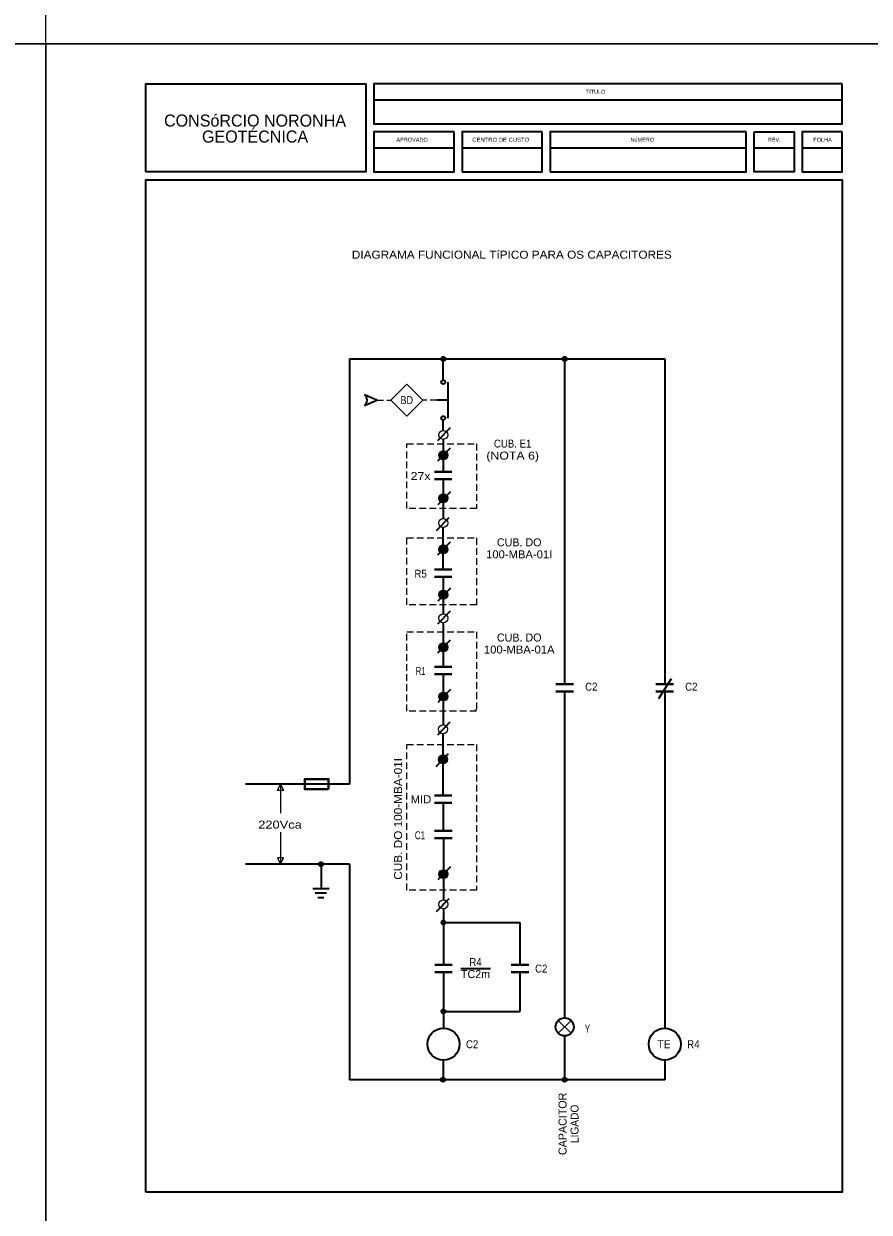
# Model space of a CAD drawing. Extents: x -4160 to -2690, y -474 to 714.
# Drawn here: x -3115.3 to -2904, y -171.5 to 125.5 of the extents above; entities that cross this region are included whole.
import ezdxf
from ezdxf.enums import TextEntityAlignment as Align

# ---------------------------------------------------------------- set-up
doc = ezdxf.new("R2010")
doc.units = 0
doc.header["$LTSCALE"] = 0.56
doc.linetypes.add('MEDIUM_DASHED', pattern=[4.5, 3, -1.5])
for name, color, linetype, lineweight in [('1', 7, 'Continuous', 25), ('2', 7, 'Continuous', 25), ('5', 7, 'Continuous', 35)]:
    doc.layers.add(name, color=color, linetype=linetype, lineweight=lineweight)

msp = doc.modelspace()

# ---------------------------------------------------------------- hatches: boundary and pattern name
at = {"layer": '2'}
for points in [[(-3009.9449, 41.7302, 1), (-3010.9763, 41.7302, 1)], [(-2979.6062, 41.7302, 1), (-2980.6376, 41.7302, 1)], [(-3011.5649, 17.6665, 1), (-3009.3171, 17.6665, 1)], [(-3011.5649, 6.9174, 1), (-3009.3171, 6.9174, 1)], [(-3011.5649, -5.8909, 1), (-3009.3171, -5.8909, 1)], [(-3011.5649, -17.196, 1), (-3009.3171, -17.196, 1)], [(-3011.5649, -30.3403, 1), (-3009.3171, -30.3403, 1)], [(-3011.5209, -42.6414, 1), (-3009.2731, -42.6414, 1)], [(-3009.4003, -58.3637, 1), (-3011.6481, -58.3637, 1)], [(-3040.4751, -84.5364, 1), (-3041.5065, -84.5364, 1)], [(-3011.5209, -87.0354, 1), (-3009.2731, -87.0354, 1)], [(-3009.8845, -99.1185, 1), (-3010.9159, -99.1185, 1)], [(-3009.8845, -121.3482, 1), (-3010.9159, -121.3482, 1)], [(-3009.9822, -138.4142, 1), (-3011.0136, -138.4142, 1)], [(-2979.6062, -138.4142, 1), (-2980.6376, -138.4142, 1)]]:
    msp.add_hatch(color=256, dxfattribs=at).paths.add_polyline_path(points)

# ---------------------------------------------------------------- linework, layer by layer
at = {"layer": '1', "lineweight": 13}
msp.add_line((-3002.6312, -46.3144), (-3002.1438, -45.827), dxfattribs=at)
at = {"layer": '1', "lineweight": 35}
msp.add_lwpolyline([(-3030.1269, 30.1091), (-3027.0866, 31.4233), (-3030.1269, 32.7375)], dxfattribs=at)
at = {"layer": '1', "lineweight": 13}
msp.add_lwpolyline([(-3023.5719, 31.4233), (-3019.574, 35.4213), (-3015.576, 31.4233), (-3019.574, 27.4253)], close=True, dxfattribs=at)
at = {"layer": '1', "lineweight": 35}
msp.add_arc((-3031.1964, 31.4233), 1.6944, 309.13797, 50.86203, dxfattribs=at)
at = {"layer": '2', "lineweight": 35}
for p, q in [((-3033.9073, 41.7302), (-3033.9073, -64.5364)), ((-3033.9073, 41.7302), (-2955.1219, 41.7302)), ((-3010.4606, 36.4232), (-3010.4606, 41.7302)), ((-2980.1219, 41.7302), (-2980.1219, -39.5438)), ((-2955.1219, 41.7302), (-2955.1219, -39.5438)), ((-3009.1918, 26.9234), (-3009.1918, 35.9232)), ((-3009.1918, 31.4233), (-3012.0614, 31.4233)), ((-3008.7213, 24.5412), (-3011.8685, 21.2951)), ((-3010.4606, 23.874), (-3010.4606, 26.4234)), ((-3010.4606, 21.6262), (-3010.4606, 13.4779)), ((-3008.7017, 19.4576), (-3011.8489, 16.2115)), ((-3010.4606, 11.6619), (-3010.4606, 1.8456)), ((-3008.6577, 8.521), (-3011.8049, 5.2749)), ((-3012.1395, -1.1431), (-3008.9923, 2.103)), ((-3010.4606, -10.9134), (-3010.4606, -0.3202)), ((-3008.7017, -4.0998), (-3011.8489, -7.3459)), ((-3010.4606, -12.7294), (-3010.4606, -21.9647)), ((-3008.6577, -15.5924), (-3011.8049, -18.8385)), ((-3008.7213, -21.2975), (-3011.8685, -24.5436)), ((-3010.4606, -24.2125), (-3010.4606, -35.2328)), ((-3008.7017, -28.5492), (-3011.8489, -31.7953)), ((-3010.4606, -37.0488), (-3010.4606, -49.7085)), ((-2953.521, -38.209), (-2956.7033, -43.2515)), ((-3008.6577, -40.8503), (-3011.8049, -44.0964)), ((-2980.1219, -41.3598), (-2980.1219, -122.9448)), ((-2955.1219, -41.3598), (-2955.1219, -125.5229)), ((-3008.7817, -49.0396), (-3011.9289, -52.2857)), ((-3010.521, -51.9546), (-3010.521, -67.3976)), ((-3012.2635, -60.1548), (-3009.1163, -56.9087)), ((-3033.9073, -64.5364), (-3059.8599, -64.5364)), ((-3010.4442, -69.2119), (-3010.4442, -76.1872)), ((-3010.4002, -78.0032), (-3010.4002, -93.4445)), ((-3033.9073, -84.5364), (-3059.8599, -84.5364)), ((-3043.2625, -84.5364), (-3057.3618, -84.5364)), ((-3040.9908, -84.5364), (-3040.9908, -90.5837)), ((-3033.9073, -84.5364), (-3033.9073, -138.4142)), ((-3008.6577, -85.2443), (-3011.8049, -88.4904)), ((-3043.0516, -90.5837), (-3038.9299, -90.5837)), ((-3042.4216, -91.685), (-3039.6351, -91.685)), ((-3041.783, -92.8442), (-3040.2736, -92.8442)), ((-3012.1395, -96.3595), (-3008.9923, -93.1134)), ((-3010.4002, -95.6923), (-3010.4002, -109.7002)), ((-3010.4002, -99.1185), (-2991.2788, -99.1185)), ((-2991.2788, -99.1185), (-2991.2788, -109.7002)), ((-3010.4002, -111.5162), (-3010.4002, -125.5241)), ((-3006.0957, -110.6142), (-2998.6469, -110.6142)), ((-2991.2788, -111.7071), (-2991.2788, -121.3482)), ((-3010.4002, -121.3482), (-2991.2788, -121.3482)), ((-2980.1219, -127.4648), (-2980.1219, -138.4142)), ((-3010.4979, -133.5189), (-3010.4979, -138.4142)), ((-2955.1219, -133.5189), (-2955.1219, -138.4142)), ((-2955.1219, -138.4142), (-3033.9073, -138.4142))]:
    msp.add_line(p, q, dxfattribs=at)
at = {"layer": '2', "linetype": 'MEDIUM_DASHED'}
for p, q in [((-3027.0866, 31.4233), (-3023.572, 31.4233)), ((-3012.0614, 31.4233), (-3015.576, 31.4233))]:
    msp.add_line(p, q, dxfattribs=at)
at = {"layer": '2', "lineweight": 40}
for p, q in [((-3012.6472, 13.4779), (-3008.274, 13.4779)), ((-3012.6472, 11.6619), (-3008.274, 11.6619)), ((-3012.6472, -10.9134), (-3008.274, -10.9134)), ((-3012.6472, -12.7294), (-3008.274, -12.7294)), ((-3012.6472, -35.2328), (-3008.274, -35.2328)), ((-3012.6472, -37.0488), (-3008.274, -37.0488)), ((-2982.3086, -39.5438), (-2977.9354, -39.5438)), ((-2982.3086, -41.3598), (-2977.9354, -41.3598)), ((-2957.3086, -39.5438), (-2952.9354, -39.5438)), ((-2957.3086, -41.3598), (-2952.9354, -41.3598)), ((-3012.6472, -67.3959), (-3008.274, -67.3959)), ((-3012.6472, -69.2119), (-3008.274, -69.2119)), ((-3012.6308, -76.1872), (-3008.2576, -76.1872)), ((-3012.6308, -78.0032), (-3008.2576, -78.0032)), ((-3012.5868, -109.7002), (-3008.2136, -109.7002)), ((-2989.0921, -109.7002), (-2993.4653, -109.7002)), ((-3012.5868, -111.5162), (-3008.2136, -111.5162)), ((-2989.0921, -111.5162), (-2993.4653, -111.5162))]:
    msp.add_line(p, q, dxfattribs=at)
at = {"layer": '2'}
for p, q in [((-3051.1283, -64.5364), (-3051.1283, -71.8081)), ((-3051.1283, -76.5759), (-3051.1283, -84.5364)), ((-2978.5237, -123.6067), (-2981.7199, -126.8029)), ((-2981.7199, -123.6067), (-2978.5238, -126.8028))]:
    msp.add_line(p, q, dxfattribs=at)
at = {"layer": '2', "linetype": 'MEDIUM_DASHED'}
for points in [[(-3019.5482, 20.5417), (-3002.1438, 20.5417), (-3002.1438, 4.3477), (-3019.5482, 4.3477)], [(-3019.5482, -3.0157), (-3002.1438, -3.0157), (-3002.1438, -19.7657), (-3019.5482, -19.7657)], [(-3019.5482, -26.4739), (-3002.1438, -26.4739), (-3002.1438, -46.3144), (-3019.5482, -46.3144)], [(-3019.5482, -54.6321), (-3002.1438, -54.6321), (-3002.1438, -91.0526), (-3019.5482, -91.0526)]]:
    msp.add_lwpolyline(points, close=True, dxfattribs=at)
at = {"layer": '2'}
for points in [[(-3050.3725, -66.1274), (-3051.8842, -66.1274), (-3051.1283, -64.5364)], [(-3050.3725, -82.9454), (-3051.8842, -82.9454), (-3051.1283, -84.5364)]]:
    msp.add_lwpolyline(points, close=True, dxfattribs=at)
at = {"layer": '2', "lineweight": 40}
msp.add_lwpolyline([(-3039.0958, -65.7961), (-3045.0716, -65.7961), (-3045.0716, -63.2767), (-3039.0958, -63.2767)], close=True, dxfattribs=at)
at = {"layer": '2', "lineweight": 35}
for centre, radius in [((-3010.4606, 41.7302), 0.5157), ((-2980.1219, 41.7302), 0.5157), ((-3010.4606, 35.9232), 0.5), ((-3010.4606, 26.9234), 0.5), ((-3040.9908, -84.5364), 0.5157), ((-3010.4002, -99.1185), 0.5157), ((-3010.4002, -121.3482), 0.5157), ((-2980.1219, -125.2048), 2.26), ((-3010.4002, -129.5221), 3.998), ((-2955.1219, -129.5209), 3.998), ((-3010.4979, -138.4142), 0.5157), ((-2980.1219, -138.4142), 0.5157)]:
    msp.add_circle(centre, radius, dxfattribs=at)
at = {"layer": '2'}
for centre in [(-3010.4606, 22.7501), (-3010.441, 17.6665), (-3010.441, 6.9174), (-3010.4606, 0.7217), (-3010.441, -5.8909), (-3010.441, -17.196), (-3010.4606, -23.0886), (-3010.441, -30.3403), (-3010.397, -42.6414), (-3010.521, -50.8307), (-3010.5242, -58.3637), (-3010.397, -87.0354), (-3010.4002, -94.5684)]:
    msp.add_circle(centre, 1.1239, dxfattribs=at)
at = {"layer": '5', "lineweight": 25}
msp.add_line((-3109.7642, 120.48), (-3319.7642, 120.48), dxfattribs=at)
at = {"layer": '5'}
for p, q in [((-3027.7642, 106.48), (-2910.7642, 106.48)), ((-3027.7642, 94.48), (-3007.7642, 94.48)), ((-3005.7642, 94.48), (-2985.7642, 94.48)), ((-2983.7642, 94.48), (-2934.7642, 94.48)), ((-2932.7642, 94.48), (-2922.7642, 94.48)), ((-2920.7642, 94.48), (-2910.7642, 94.48))]:
    msp.add_line(p, q, dxfattribs=at)
at = {"layer": '5', "lineweight": 25}
for points in [[(-2899.7642, 120.48), (-3109.7642, 120.48), (-3109.7642, 417.48), (-2899.7642, 417.48)], [(-3109.7642, -176.52), (-3319.7642, -176.52), (-3319.7642, 120.48), (-3109.7642, 120.48)], [(-2899.7642, -176.52), (-3109.7642, -176.52), (-3109.7642, 120.48), (-2899.7642, 120.48)]]:
    msp.add_lwpolyline(points, close=True, dxfattribs=at)
at = {"layer": '5'}
for points in [[(-3084.7642, 88.48), (-3084.7642, 110.48), (-3029.7642, 110.48), (-3029.7642, 88.48)], [(-2910.7642, 110.48), (-3027.7642, 110.48), (-3027.7642, 100.48), (-2910.7642, 100.48)], [(-3007.7642, 98.48), (-3027.7642, 98.48), (-3027.7642, 88.48), (-3007.7642, 88.48)], [(-2985.7642, 98.48), (-3005.7642, 98.48), (-3005.7642, 88.48), (-2985.7642, 88.48)], [(-2934.7642, 98.48), (-2983.7642, 98.48), (-2983.7642, 88.48), (-2934.7642, 88.48)], [(-2932.7642, 98.48), (-2922.7642, 98.48), (-2922.7642, 88.48), (-2932.7642, 88.48)], [(-2910.7642, 98.48), (-2920.7642, 98.48), (-2920.7642, 88.48), (-2910.7642, 88.48)], [(-3084.7642, -166.52), (-3084.7642, 86.48), (-2910.7642, 86.48), (-2910.7642, -166.52)]]:
    msp.add_lwpolyline(points, close=True, dxfattribs=at)

# ---------------------------------------------------------------- texts
at = {"layer": '2'}
for s, width, p in [('DIAGRAMA FUNCIONAL TíPICO PARA OS CAPACITORES', 1.1, (-2993.3198, 66.7756)), ('BD', 0.85, (-3019.574, 30.4234)), ('CUB. E1', 0.9, (-2993.1074, 19.5624)), ('(NOTA 6)', 1.15, (-2993.1074, 16.5624)), ('27x', 1.15, (-3016.1193, 11.4583)), ('100-MBA-01I', 1.05, (-2991.4734, -8.1159)), ('R5', 0.9, (-3016.1192, -12.933)), ('100-MBA-01A', 1.05, (-2991.4734, -31.9023)), ('R1', 0.55, (-3016.1192, -37.2524)), ('C2', 0.9, (-2973.4644, -41.1824)), ('C2', 0.9, (-2948.4644, -41.1824)), ('MID', 1.05, (-3016.0222, -69.3175)), ('220Vca', 1.2, (-3051.238, -75.6514)), ('C1', 0.75, (-3016.2715, -78.3194)), ('R4', 0.9, (-3002.3882, -110.0082)), ('C2', 0.9, (-2985.9809, -111.6343)), ('Y', 0.75, (-2974.4318, -126.644)), ('C2', 0.9, (-3003.237, -130.5484)), ('TE', 0.95, (-2955.2753, -130.5484)), ('R4', 0.9, (-2947.9587, -130.5472))]:
    msp.add_text(s, height=2, dxfattribs=dict(at, width=width)).set_placement(p, align=Align.CENTER)
for s, p in [('CUB. DO', (-2991.4734, -5.1159)), ('CUB. DO', (-2991.4734, -28.9023)), ('TC2m', (-3002.3883, -113.0082))]:
    msp.add_text(s, height=2, dxfattribs=at).set_placement(p, align=Align.CENTER)
for s, width, p in [('CUB. DO 100-MBA-01I', 1.1, (-3020.7508, -73.2126)), ('LIGADO', 0.95, (-2976.6452, -149.4383))]:
    msp.add_text(s, height=2, rotation=90, dxfattribs=dict(at, width=width)).set_placement(p, align=Align.CENTER)
msp.add_text('CAPACITOR', height=2, rotation=90, dxfattribs=at).set_placement((-2979.6452, -149.4382), align=Align.CENTER)
at = {"layer": '5'}
for s, height, p in [('TíTULO', 1, (-2972.3847, 107.991)), ('CONSóRCIO NORONHA', 3, (-3057.4749, 99.7961)), ('GEOTÉCNICA', 3, (-3057.475, 95.7961)), ('APROVADO', 1, (-3018.2387, 95.9973)), ('REV.', 1, (-2927.7443, 95.9923)), ('FOLHA', 1, (-2915.6809, 95.9923))]:
    msp.add_text(s, height=height, dxfattribs=at).set_placement(p, align=Align.CENTER)
for s, width, p in [('CENTRO DE CUSTO', 1.1, (-2996.0934, 95.9973)), ('NúMERO', 0.95, (-2960.7228, 95.9923))]:
    msp.add_text(s, height=1, dxfattribs=dict(at, width=width)).set_placement(p, align=Align.CENTER)

doc.saveas('drawing.dxf')
